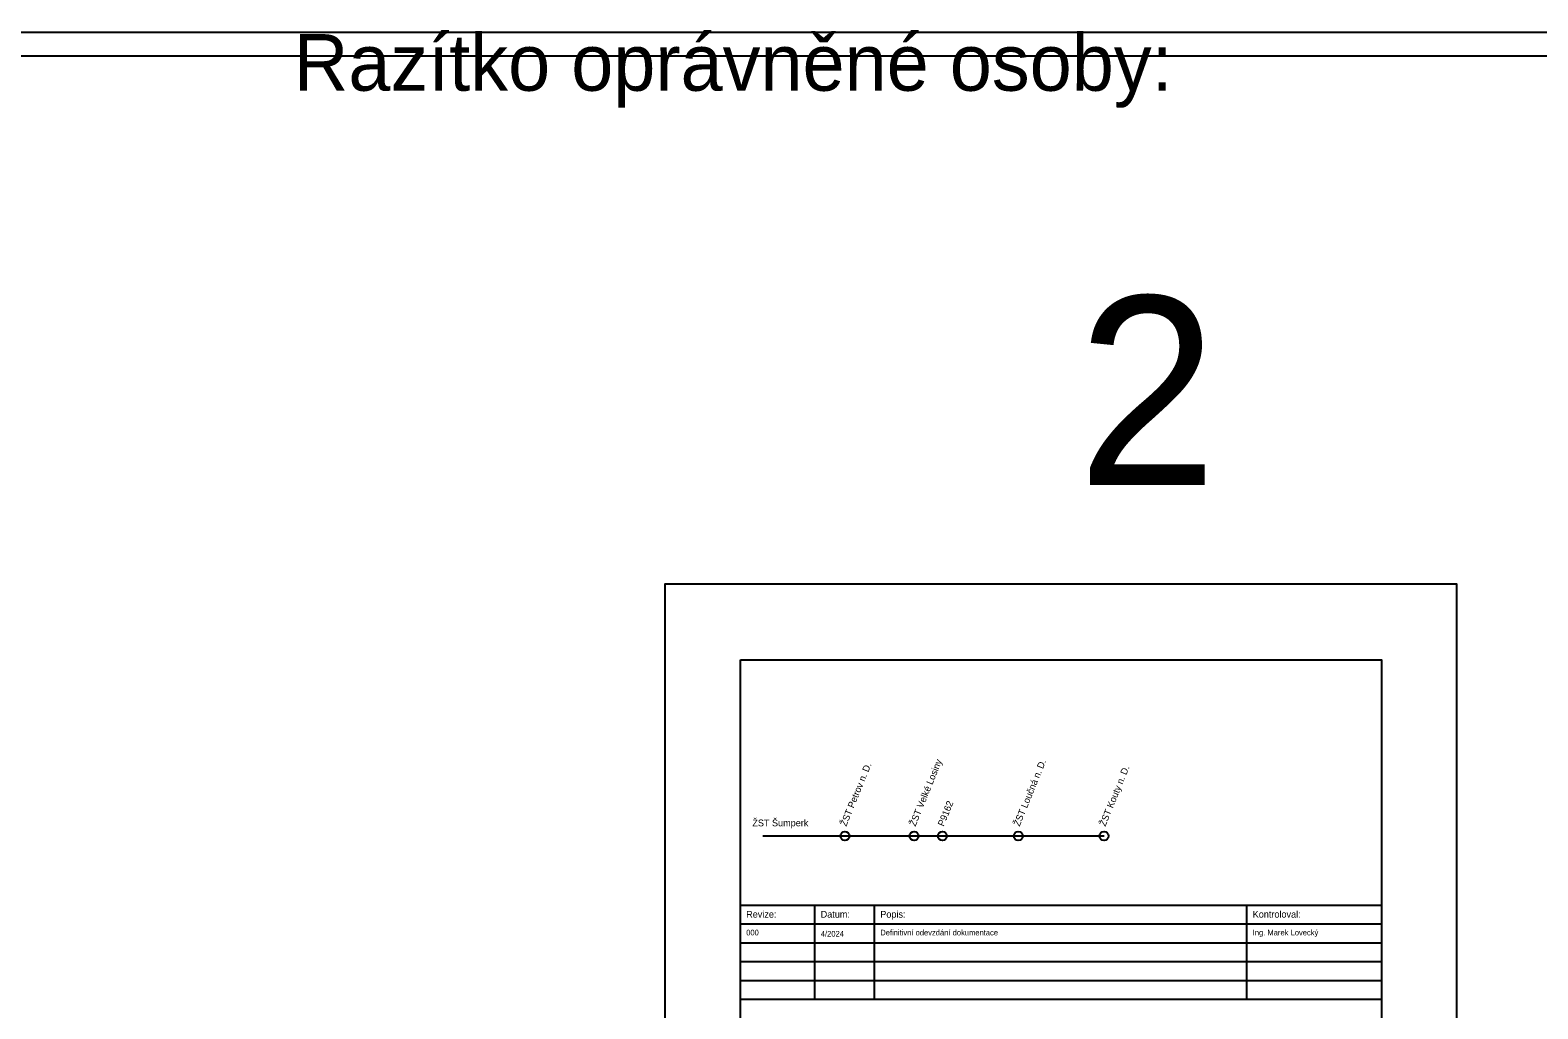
# Model space of a CAD drawing. Extents: x 1391 to 5528, y -6194 to 565.
# Drawn here: x 3757.3 to 4157, y -2831.3 to -2572 of the extents above; entities that cross this region are included whole.
import ezdxf

# ---------------------------------------------------------------- set-up
doc = ezdxf.new("R2010")
doc.units = 0
for name, color, linetype in [('Default', 7, 'Continuous'), ('Vrstva 1', 7, 'Continuous'), ('Vrstva 11', 7, 'Continuous'), ('Vrstva 2', 7, 'Continuous'), ('Vrstva 3', 7, 'Continuous'), ('Vrstva 4', 7, 'Continuous'), ('Vrstva 6', 7, 'Continuous'), ('Vrstva 7', 7, 'Continuous')]:
    doc.layers.add(name, color=color, linetype=linetype)

# ---------------------------------------------------------------- blocks, each defined once
blk = doc.blocks.new('_U2')
at = {"layer": 'Vrstva 3'}
blk.add_text('Razítko oprávněné osoby:', height=0.15, dxfattribs=at).set_placement((-2.5675, 1.92495))
blk = doc.blocks.new('_U3')
at = {"layer": 'Vrstva 2'}
blk.add_lwpolyline([(-5.33255, 2.00005), (5.33245, 2.00005), (5.33245, -1.99995), (-5.33255, -1.99995)], close=True, dxfattribs=at)

msp = doc.modelspace()

# ---------------------------------------------------------------- linework, layer by layer
at = {"layer": 'Default'}
msp.add_lwpolyline([(3925.56, -3015.76), (4135.56, -3015.76), (4135.56, -2718.76), (3925.56, -2718.76)], close=True, dxfattribs=at)
at = {"layer": 'Vrstva 1'}
msp.add_lwpolyline([(3945.56, -2738.76), (4115.56, -2738.76), (4115.56, -2998.76), (3945.56, -2998.76)], close=True, dxfattribs=at)
at = {"layer": 'Vrstva 11'}
msp.add_line((1390.73, -2572.48), (5438.99, -2572.48), dxfattribs=at)
msp.add_lwpolyline([(3951.49, -2785.47), (4041.99, -2785.47)], dxfattribs=at)
for centre in [(3973.28, -2785.47), (3991.63, -2785.47), (3991.63, -2785.47), (3999.14, -2785.47), (4019.24, -2785.47), (4019.24, -2785.47), (4041.99, -2785.47), (4041.99, -2785.47)]:
    msp.add_circle(centre, 1.2, dxfattribs=at)
at = {"layer": 'Vrstva 4'}
for p, q in [((3965.31, -2828.76), (3965.31, -2803.76)), ((3981.11, -2828.76), (3981.11, -2803.76)), ((4079.86, -2828.76), (4079.86, -2803.76)), ((3945.56, -2808.76), (4115.56, -2808.76)), ((3945.56, -2813.76), (4115.56, -2813.76)), ((3945.56, -2818.76), (4115.56, -2818.76)), ((3945.56, -2823.76), (4115.56, -2823.76))]:
    msp.add_line(p, q, dxfattribs=at)
msp.add_lwpolyline([(3945.56, -2803.76), (4115.56, -2803.76), (4115.56, -2828.76), (3945.56, -2828.76)], close=True, dxfattribs=at)

# ---------------------------------------------------------------- block references
at = {"layer": 'Vrstva 2', "xscale": 100, "yscale": 100}
msp.add_blockref('_U3', (3998.89, -2778.77), dxfattribs=at)
at = {"layer": 'Vrstva 3', "xscale": 100, "yscale": 100}
msp.add_blockref('_U2', (4083.89, -2780.51), dxfattribs=at)

# ---------------------------------------------------------------- texts
at = {"layer": 'Vrstva 4'}
for s, height, p in [('Revize:', 1.8, (3947.11, -2807.11)), ('Datum:', 1.8, (3966.86, -2807.11)), ('Popis:', 1.8, (3982.66, -2807.11)), ('Kontroloval:', 1.8, (4081.41, -2807.11)), ('Definitivní odevzdání dokumentace', 1.5, (3982.66, -2811.81)), ('Ing. Marek Lovecký', 1.5, (4081.41, -2811.81)), ('000', 1.5, (3947.11, -2811.81)), ('4/2024', 1.5, (3966.89, -2812.13))]:
    msp.add_text(s, height=height, dxfattribs=at).set_placement(p)
at = {"layer": 'Vrstva 6'}
msp.add_text('2', height=50, dxfattribs=at).set_placement((4034.86, -2692.47))
at = {"layer": 'Vrstva 7'}
for s, p in [('ŽST Velké Losiny', (3991.97, -2783.07)), ('ŽST Loučná n. D.', (4019.58, -2783.07)), ('ŽST Petrov n. D.', (3973.63, -2783.07)), ('ŽST Kouty n. D.', (4042.34, -2783.07)), ('P9162', (3999.48, -2783.07))]:
    msp.add_text(s, height=1.8, rotation=67.8731, dxfattribs=at).set_placement(p)
msp.add_text('ŽST Šumperk', height=1.8, dxfattribs=at).set_placement((3948.74, -2782.91))

doc.saveas('drawing.dxf')
